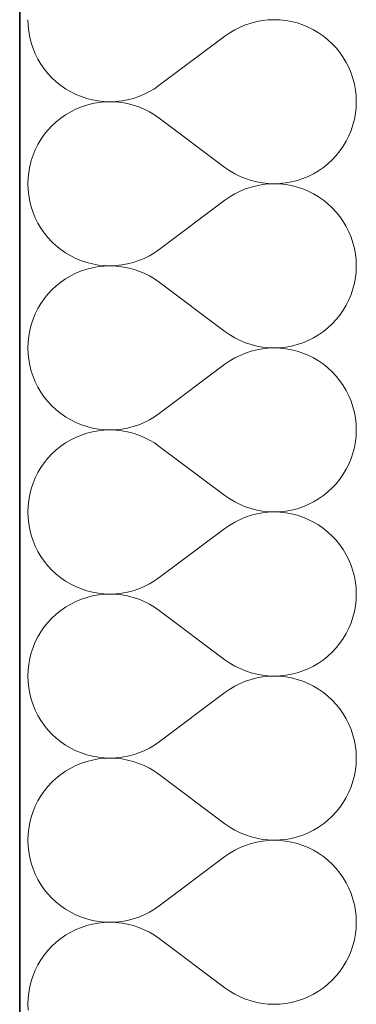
# Model space of a CAD drawing. Header units: millimetres. Extents: x -1465 to 393277, y -3788 to 454312.
# Tile 862 of 958: x 348723 to 348879, y 363469 to 363926. Entities that reach past the tile are written whole.
import ezdxf

# ---------------------------------------------------------------- set-up
doc = ezdxf.new("R2010")
doc.units = ezdxf.units.MM
doc.layers.add('- A - ocieplenie', color=8, linetype='Continuous')

# ---------------------------------------------------------------- blocks, each defined once
blk = doc.blocks.new('*X29')
at = {"layer": '- A - ocieplenie', "linetype": 'Continuous', "lineweight": 13, "ltscale": 100}
for p, q in [((19781.28, 390337.85), (19781.38, 390335.13)), ((19884.81, 390336.3), (19882.23, 390335.44)), ((19887.45, 390336.97), (19884.81, 390336.3)), ((19890.12, 390337.46), (19887.45, 390336.97)), ((19892.83, 390337.75), (19890.12, 390337.46)), ((19895.55, 390337.85), (19892.83, 390337.75)), ((19898.26, 390337.75), (19895.55, 390337.85)), ((19900.97, 390337.46), (19898.26, 390337.75)), ((19903.65, 390336.98), (19900.97, 390337.46)), ((19906.28, 390336.31), (19903.65, 390336.98)), ((19908.87, 390335.45), (19906.28, 390336.31)), ((19781.38, 390335.13), (19781.67, 390332.43)), ((19781.67, 390332.43), (19782.16, 390329.75)), ((19874.95, 390331.78), (19872.71, 390330.23)), ((19877.29, 390333.17), (19874.95, 390331.78)), ((19879.72, 390334.39), (19877.29, 390333.17)), ((19882.23, 390335.44), (19879.72, 390334.39)), ((19911.38, 390334.41), (19908.87, 390335.45)), ((19913.81, 390333.2), (19911.38, 390334.41)), ((19916.15, 390331.81), (19913.81, 390333.2)), ((19918.39, 390330.26), (19916.15, 390331.81)), ((19782.16, 390329.75), (19782.83, 390327.11)), ((19782.83, 390327.11), (19783.69, 390324.53)), ((19872.71, 390330.23), (19842.24, 390307.37)), ((19920.51, 390328.55), (19918.39, 390330.26)), ((19922.5, 390326.7), (19920.51, 390328.55)), ((19783.69, 390324.53), (19784.73, 390322.02)), ((19924.35, 390324.71), (19922.5, 390326.7)), ((19926.06, 390322.59), (19924.35, 390324.71)), ((19927.61, 390320.36), (19926.06, 390322.59)), ((19784.73, 390322.02), (19785.95, 390319.59)), ((19785.95, 390319.59), (19787.34, 390317.25)), ((19929, 390318.02), (19927.61, 390320.36)), ((19930.22, 390315.59), (19929, 390318.02)), ((19787.34, 390317.25), (19788.89, 390315.01)), ((19788.89, 390315.01), (19790.6, 390312.89)), ((19931.26, 390313.07), (19930.22, 390315.59)), ((19790.6, 390312.89), (19792.45, 390310.9)), ((19792.45, 390310.9), (19794.44, 390309.05)), ((19794.44, 390309.05), (19796.56, 390307.34)), ((19932.12, 390310.49), (19931.26, 390313.07)), ((19932.79, 390307.86), (19932.12, 390310.49)), ((19796.56, 390307.34), (19798.8, 390305.79)), ((19798.8, 390305.79), (19801.14, 390304.41)), ((19801.14, 390304.41), (19803.57, 390303.19)), ((19835.23, 390303.21), (19837.67, 390304.43)), ((19837.67, 390304.43), (19840, 390305.82)), ((19840, 390305.82), (19842.24, 390307.37)), ((19933.28, 390305.18), (19932.79, 390307.86)), ((19933.57, 390302.47), (19933.28, 390305.18)), ((19803.57, 390303.19), (19806.08, 390302.15)), ((19806.08, 390302.15), (19808.67, 390301.29)), ((19808.67, 390301.29), (19811.3, 390300.62)), ((19811.3, 390300.62), (19813.98, 390300.14)), ((19813.98, 390300.14), (19816.69, 390299.85)), ((19816.69, 390299.66), (19813.98, 390299.37)), ((19816.69, 390299.85), (19819.4, 390299.75)), ((19819.4, 390299.75), (19816.69, 390299.66)), ((19819.4, 390299.75), (19822.12, 390299.85)), ((19822.12, 390299.66), (19819.4, 390299.75)), ((19822.12, 390299.85), (19824.83, 390300.15)), ((19824.83, 390299.36), (19822.12, 390299.66)), ((19824.83, 390300.15), (19827.5, 390300.63)), ((19827.5, 390300.63), (19830.14, 390301.31)), ((19830.14, 390301.31), (19832.72, 390302.17)), ((19832.72, 390302.17), (19835.23, 390303.21)), ((19933.67, 390299.75), (19933.57, 390302.47)), ((19933.57, 390297.04), (19933.67, 390299.75)), ((19801.14, 390295.1), (19798.8, 390293.72)), ((19803.57, 390296.32), (19801.14, 390295.1)), ((19806.08, 390297.36), (19803.57, 390296.32)), ((19808.67, 390298.22), (19806.08, 390297.36)), ((19811.3, 390298.89), (19808.67, 390298.22)), ((19813.98, 390299.37), (19811.3, 390298.89)), ((19827.5, 390298.88), (19824.83, 390299.36)), ((19830.14, 390298.2), (19827.5, 390298.88)), ((19832.72, 390297.34), (19830.14, 390298.2)), ((19835.23, 390296.3), (19832.72, 390297.34)), ((19837.67, 390295.08), (19835.23, 390296.3)), ((19840, 390293.69), (19837.67, 390295.08)), ((19933.28, 390294.33), (19933.57, 390297.04)), ((19794.44, 390290.46), (19792.45, 390288.6)), ((19796.56, 390292.16), (19794.44, 390290.46)), ((19798.8, 390293.72), (19796.56, 390292.16)), ((19842.24, 390292.14), (19840, 390293.69)), ((19872.71, 390269.28), (19842.24, 390292.14)), ((19932.12, 390289.02), (19932.79, 390291.65)), ((19932.79, 390291.65), (19933.28, 390294.33)), ((19790.6, 390286.61), (19788.89, 390284.5)), ((19792.45, 390288.6), (19790.6, 390286.61)), ((19930.22, 390283.92), (19931.26, 390286.44)), ((19931.26, 390286.44), (19932.12, 390289.02)), ((19787.34, 390282.26), (19785.95, 390279.92)), ((19788.89, 390284.5), (19787.34, 390282.26)), ((19927.61, 390279.15), (19929, 390281.49)), ((19929, 390281.49), (19930.22, 390283.92)), ((19784.73, 390277.49), (19783.69, 390274.98)), ((19785.95, 390279.92), (19784.73, 390277.49)), ((19924.35, 390274.8), (19926.06, 390276.92)), ((19926.06, 390276.92), (19927.61, 390279.15)), ((19782.83, 390272.4), (19782.16, 390269.76)), ((19783.69, 390274.98), (19782.83, 390272.4)), ((19920.51, 390270.95), (19922.5, 390272.81)), ((19922.5, 390272.81), (19924.35, 390274.8)), ((19782.16, 390269.76), (19781.67, 390267.08)), ((19872.71, 390269.28), (19874.95, 390267.72)), ((19874.95, 390267.72), (19877.29, 390266.33)), ((19913.81, 390266.31), (19916.15, 390267.7)), ((19916.15, 390267.7), (19918.39, 390269.25)), ((19918.39, 390269.25), (19920.51, 390270.95)), ((19781.38, 390264.38), (19781.28, 390261.66)), ((19781.67, 390267.08), (19781.38, 390264.38)), ((19877.29, 390266.33), (19879.72, 390265.11)), ((19879.72, 390265.11), (19882.23, 390264.07)), ((19882.23, 390264.07), (19884.81, 390263.21)), ((19884.81, 390263.21), (19887.45, 390262.54)), ((19903.65, 390262.52), (19906.28, 390263.2)), ((19906.28, 390263.2), (19908.87, 390264.05)), ((19908.87, 390264.05), (19911.38, 390265.09)), ((19911.38, 390265.09), (19913.81, 390266.31)), ((19781.28, 390261.66), (19781.38, 390258.94)), ((19781.38, 390258.94), (19781.67, 390256.24)), ((19882.23, 390259.25), (19879.72, 390258.2)), ((19884.81, 390260.11), (19882.23, 390259.25)), ((19887.45, 390260.78), (19884.81, 390260.11)), ((19887.45, 390262.54), (19890.12, 390262.05)), ((19890.12, 390261.27), (19887.45, 390260.78)), ((19890.12, 390262.05), (19892.83, 390261.76)), ((19892.83, 390261.56), (19890.12, 390261.27)), ((19892.83, 390261.76), (19895.55, 390261.66)), ((19895.55, 390261.66), (19892.83, 390261.56)), ((19895.55, 390261.66), (19898.26, 390261.75)), ((19898.26, 390261.56), (19895.55, 390261.66)), ((19898.26, 390261.75), (19900.97, 390262.04)), ((19900.97, 390261.27), (19898.26, 390261.56)), ((19900.97, 390262.04), (19903.65, 390262.52)), ((19903.65, 390260.79), (19900.97, 390261.27)), ((19906.28, 390260.12), (19903.65, 390260.79)), ((19908.87, 390259.26), (19906.28, 390260.12)), ((19911.38, 390258.22), (19908.87, 390259.26)), ((19781.67, 390256.24), (19782.16, 390253.56)), ((19872.71, 390254.04), (19842.24, 390231.18)), ((19874.95, 390255.59), (19872.71, 390254.04)), ((19877.29, 390256.98), (19874.95, 390255.59)), ((19879.72, 390258.2), (19877.29, 390256.98)), ((19913.81, 390257.01), (19911.38, 390258.22)), ((19916.15, 390255.62), (19913.81, 390257.01)), ((19918.39, 390254.07), (19916.15, 390255.62)), ((19920.51, 390252.36), (19918.39, 390254.07)), ((19782.16, 390253.56), (19782.83, 390250.92)), ((19782.83, 390250.92), (19783.69, 390248.34)), ((19922.5, 390250.51), (19920.51, 390252.36)), ((19924.35, 390248.52), (19922.5, 390250.51)), ((19783.69, 390248.34), (19784.73, 390245.83)), ((19784.73, 390245.83), (19785.95, 390243.39)), ((19926.06, 390246.4), (19924.35, 390248.52)), ((19927.61, 390244.17), (19926.06, 390246.4)), ((19785.95, 390243.39), (19787.34, 390241.06)), ((19787.34, 390241.06), (19788.89, 390238.82)), ((19929, 390241.83), (19927.61, 390244.17)), ((19930.22, 390239.39), (19929, 390241.83)), ((19788.89, 390238.82), (19790.6, 390236.7)), ((19790.6, 390236.7), (19792.45, 390234.71)), ((19931.26, 390236.88), (19930.22, 390239.39)), ((19932.12, 390234.3), (19931.26, 390236.88)), ((19792.45, 390234.71), (19794.44, 390232.86)), ((19794.44, 390232.86), (19796.56, 390231.15)), ((19796.56, 390231.15), (19798.8, 390229.6)), ((19840, 390229.63), (19842.24, 390231.18)), ((19932.79, 390231.66), (19932.12, 390234.3)), ((19933.28, 390228.99), (19932.79, 390231.66)), ((19798.8, 390229.6), (19801.14, 390228.22)), ((19801.14, 390228.22), (19803.57, 390227)), ((19803.57, 390227), (19806.08, 390225.96)), ((19832.72, 390225.98), (19835.23, 390227.02)), ((19835.23, 390227.02), (19837.67, 390228.24)), ((19837.67, 390228.24), (19840, 390229.63)), ((19933.57, 390226.28), (19933.28, 390228.99)), ((19806.08, 390225.96), (19808.67, 390225.1)), ((19808.67, 390222.03), (19806.08, 390221.17)), ((19808.67, 390225.1), (19811.3, 390224.43)), ((19811.3, 390222.7), (19808.67, 390222.03)), ((19811.3, 390224.43), (19813.98, 390223.95)), ((19813.98, 390223.18), (19811.3, 390222.7)), ((19813.98, 390223.95), (19816.69, 390223.66)), ((19816.69, 390223.47), (19813.98, 390223.18)), ((19816.69, 390223.66), (19819.4, 390223.56)), ((19819.4, 390223.56), (19816.69, 390223.47)), ((19819.4, 390223.56), (19822.12, 390223.66)), ((19822.12, 390223.46), (19819.4, 390223.56)), ((19822.12, 390223.66), (19824.83, 390223.96)), ((19824.83, 390223.17), (19822.12, 390223.46)), ((19824.83, 390223.96), (19827.5, 390224.44)), ((19827.5, 390222.69), (19824.83, 390223.17)), ((19827.5, 390224.44), (19830.14, 390225.11)), ((19830.14, 390222.01), (19827.5, 390222.69)), ((19830.14, 390225.11), (19832.72, 390225.98)), ((19832.72, 390221.15), (19830.14, 390222.01)), ((19933.67, 390223.56), (19933.57, 390226.28)), ((19933.57, 390220.84), (19933.67, 390223.56)), ((19798.8, 390217.52), (19796.56, 390215.97)), ((19801.14, 390218.91), (19798.8, 390217.52)), ((19803.57, 390220.13), (19801.14, 390218.91)), ((19806.08, 390221.17), (19803.57, 390220.13)), ((19835.23, 390220.11), (19832.72, 390221.15)), ((19837.67, 390218.89), (19835.23, 390220.11)), ((19840, 390217.5), (19837.67, 390218.89)), ((19842.24, 390215.94), (19840, 390217.5)), ((19932.79, 390215.46), (19933.28, 390218.14)), ((19933.28, 390218.14), (19933.57, 390220.84)), ((19794.44, 390214.27), (19792.45, 390212.41)), ((19796.56, 390215.97), (19794.44, 390214.27)), ((19872.71, 390193.09), (19842.24, 390215.94)), ((19931.26, 390210.25), (19932.12, 390212.83)), ((19932.12, 390212.83), (19932.79, 390215.46)), ((19788.89, 390208.31), (19787.34, 390206.07)), ((19790.6, 390210.42), (19788.89, 390208.31)), ((19792.45, 390212.41), (19790.6, 390210.42)), ((19930.22, 390207.73), (19931.26, 390210.25)), ((19785.95, 390203.73), (19784.73, 390201.3)), ((19787.34, 390206.07), (19785.95, 390203.73)), ((19927.61, 390202.96), (19929, 390205.3)), ((19929, 390205.3), (19930.22, 390207.73)), ((19784.73, 390201.3), (19783.69, 390198.79)), ((19924.35, 390198.61), (19926.06, 390200.73)), ((19926.06, 390200.73), (19927.61, 390202.96)), ((19782.83, 390196.21), (19782.16, 390193.57)), ((19783.69, 390198.79), (19782.83, 390196.21)), ((19918.39, 390193.06), (19920.51, 390194.76)), ((19920.51, 390194.76), (19922.5, 390196.62)), ((19922.5, 390196.62), (19924.35, 390198.61)), ((19781.67, 390190.89), (19781.38, 390188.19)), ((19782.16, 390193.57), (19781.67, 390190.89)), ((19872.71, 390193.09), (19874.95, 390191.53)), ((19874.95, 390191.53), (19877.29, 390190.14)), ((19877.29, 390190.14), (19879.72, 390188.92)), ((19911.38, 390188.9), (19913.81, 390190.12)), ((19913.81, 390190.12), (19916.15, 390191.51)), ((19916.15, 390191.51), (19918.39, 390193.06)), ((19781.38, 390188.19), (19781.28, 390185.47)), ((19781.28, 390185.47), (19781.38, 390182.75)), ((19879.72, 390188.92), (19882.23, 390187.88)), ((19882.23, 390187.88), (19884.81, 390187.02)), ((19884.81, 390187.02), (19887.45, 390186.34)), ((19887.45, 390186.34), (19890.12, 390185.86)), ((19890.12, 390185.86), (19892.83, 390185.57)), ((19892.83, 390185.37), (19890.12, 390185.08)), ((19892.83, 390185.57), (19895.55, 390185.47)), ((19895.55, 390185.47), (19892.83, 390185.37)), ((19895.55, 390185.47), (19898.26, 390185.56)), ((19898.26, 390185.37), (19895.55, 390185.47)), ((19898.26, 390185.56), (19900.97, 390185.85)), ((19900.97, 390185.08), (19898.26, 390185.37)), ((19900.97, 390185.85), (19903.65, 390186.33)), ((19903.65, 390186.33), (19906.28, 390187.01)), ((19906.28, 390187.01), (19908.87, 390187.86)), ((19908.87, 390187.86), (19911.38, 390188.9)), ((19781.38, 390182.75), (19781.67, 390180.04)), ((19877.29, 390180.79), (19874.95, 390179.4)), ((19879.72, 390182.01), (19877.29, 390180.79)), ((19882.23, 390183.06), (19879.72, 390182.01)), ((19884.81, 390183.92), (19882.23, 390183.06)), ((19887.45, 390184.59), (19884.81, 390183.92)), ((19890.12, 390185.08), (19887.45, 390184.59)), ((19903.65, 390184.6), (19900.97, 390185.08)), ((19906.28, 390183.93), (19903.65, 390184.6)), ((19908.87, 390183.07), (19906.28, 390183.93)), ((19911.38, 390182.03), (19908.87, 390183.07)), ((19913.81, 390180.82), (19911.38, 390182.03)), ((19916.15, 390179.43), (19913.81, 390180.82)), ((19781.67, 390180.04), (19782.16, 390177.37)), ((19782.16, 390177.37), (19782.83, 390174.73)), ((19872.71, 390177.85), (19842.24, 390154.99)), ((19874.95, 390179.4), (19872.71, 390177.85)), ((19918.39, 390177.88), (19916.15, 390179.43)), ((19920.51, 390176.17), (19918.39, 390177.88)), ((19922.5, 390174.32), (19920.51, 390176.17)), ((19782.83, 390174.73), (19783.69, 390172.15)), ((19783.69, 390172.15), (19784.73, 390169.64)), ((19924.35, 390172.33), (19922.5, 390174.32)), ((19926.06, 390170.21), (19924.35, 390172.33)), ((19784.73, 390169.64), (19785.95, 390167.2)), ((19785.95, 390167.2), (19787.34, 390164.87)), ((19927.61, 390167.98), (19926.06, 390170.21)), ((19929, 390165.64), (19927.61, 390167.98)), ((19787.34, 390164.87), (19788.89, 390162.63)), ((19788.89, 390162.63), (19790.6, 390160.51)), ((19930.22, 390163.2), (19929, 390165.64)), ((19931.26, 390160.69), (19930.22, 390163.2)), ((19790.6, 390160.51), (19792.45, 390158.52)), ((19792.45, 390158.52), (19794.44, 390156.67)), ((19932.12, 390158.11), (19931.26, 390160.69)), ((19932.79, 390155.47), (19932.12, 390158.11)), ((19794.44, 390156.67), (19796.56, 390154.96)), ((19796.56, 390154.96), (19798.8, 390153.41)), ((19798.8, 390153.41), (19801.14, 390152.03)), ((19837.67, 390152.05), (19840, 390153.44)), ((19840, 390153.44), (19842.24, 390154.99)), ((19933.28, 390152.8), (19932.79, 390155.47)), ((19801.14, 390152.03), (19803.57, 390150.81)), ((19803.57, 390150.81), (19806.08, 390149.77)), ((19806.08, 390149.77), (19808.67, 390148.91)), ((19808.67, 390148.91), (19811.3, 390148.24)), ((19827.5, 390148.25), (19830.14, 390148.92)), ((19830.14, 390148.92), (19832.72, 390149.79)), ((19832.72, 390149.79), (19835.23, 390150.83)), ((19835.23, 390150.83), (19837.67, 390152.05)), ((19933.57, 390150.09), (19933.28, 390152.8)), ((19933.67, 390147.37), (19933.57, 390150.09)), ((19806.08, 390144.98), (19803.57, 390143.94)), ((19808.67, 390145.84), (19806.08, 390144.98)), ((19811.3, 390146.51), (19808.67, 390145.84)), ((19811.3, 390148.24), (19813.98, 390147.76)), ((19813.98, 390146.99), (19811.3, 390146.51)), ((19813.98, 390147.76), (19816.69, 390147.47)), ((19816.69, 390147.28), (19813.98, 390146.99)), ((19816.69, 390147.47), (19819.4, 390147.37)), ((19819.4, 390147.37), (19816.69, 390147.28)), ((19819.4, 390147.37), (19822.12, 390147.47)), ((19822.12, 390147.27), (19819.4, 390147.37)), ((19822.12, 390147.47), (19824.83, 390147.76)), ((19824.83, 390146.98), (19822.12, 390147.27)), ((19824.83, 390147.76), (19827.5, 390148.25)), ((19827.5, 390146.5), (19824.83, 390146.98)), ((19830.14, 390145.82), (19827.5, 390146.5)), ((19832.72, 390144.96), (19830.14, 390145.82)), ((19835.23, 390143.92), (19832.72, 390144.96)), ((19933.28, 390141.95), (19933.57, 390144.65)), ((19933.57, 390144.65), (19933.67, 390147.37)), ((19796.56, 390139.78), (19794.44, 390138.08)), ((19798.8, 390141.33), (19796.56, 390139.78)), ((19801.14, 390142.72), (19798.8, 390141.33)), ((19803.57, 390143.94), (19801.14, 390142.72)), ((19837.67, 390142.7), (19835.23, 390143.92)), ((19840, 390141.31), (19837.67, 390142.7)), ((19842.24, 390139.75), (19840, 390141.31)), ((19872.71, 390116.9), (19842.24, 390139.75)), ((19932.79, 390139.27), (19933.28, 390141.95)), ((19792.45, 390136.22), (19790.6, 390134.23)), ((19794.44, 390138.08), (19792.45, 390136.22)), ((19931.26, 390134.05), (19932.12, 390136.64)), ((19932.12, 390136.64), (19932.79, 390139.27)), ((19788.89, 390132.12), (19787.34, 390129.88)), ((19790.6, 390134.23), (19788.89, 390132.12)), ((19929, 390129.11), (19930.22, 390131.54)), ((19930.22, 390131.54), (19931.26, 390134.05)), ((19785.95, 390127.54), (19784.73, 390125.11)), ((19787.34, 390129.88), (19785.95, 390127.54)), ((19926.06, 390124.54), (19927.61, 390126.77)), ((19927.61, 390126.77), (19929, 390129.11)), ((19783.69, 390122.6), (19782.83, 390120.01)), ((19784.73, 390125.11), (19783.69, 390122.6)), ((19922.5, 390120.43), (19924.35, 390122.42)), ((19924.35, 390122.42), (19926.06, 390124.54)), ((19782.16, 390117.38), (19781.67, 390114.7)), ((19782.83, 390120.01), (19782.16, 390117.38)), ((19872.71, 390116.9), (19874.95, 390115.34)), ((19916.15, 390115.32), (19918.39, 390116.87)), ((19918.39, 390116.87), (19920.51, 390118.57)), ((19920.51, 390118.57), (19922.5, 390120.43)), ((19781.67, 390114.7), (19781.38, 390112)), ((19874.95, 390115.34), (19877.29, 390113.95)), ((19877.29, 390113.95), (19879.72, 390112.73)), ((19879.72, 390112.73), (19882.23, 390111.69)), ((19908.87, 390111.67), (19911.38, 390112.71)), ((19911.38, 390112.71), (19913.81, 390113.93)), ((19913.81, 390113.93), (19916.15, 390115.32)), ((19781.38, 390112), (19781.28, 390109.28)), ((19781.28, 390109.28), (19781.38, 390106.56)), ((19882.23, 390111.69), (19884.81, 390110.83)), ((19884.81, 390107.73), (19882.23, 390106.87)), ((19884.81, 390110.83), (19887.45, 390110.15)), ((19887.45, 390108.4), (19884.81, 390107.73)), ((19887.45, 390110.15), (19890.12, 390109.67)), ((19890.12, 390108.89), (19887.45, 390108.4)), ((19890.12, 390109.67), (19892.83, 390109.38)), ((19892.83, 390109.18), (19890.12, 390108.89)), ((19892.83, 390109.38), (19895.55, 390109.28)), ((19895.55, 390109.28), (19892.83, 390109.18)), ((19895.55, 390109.28), (19898.26, 390109.37)), ((19898.26, 390109.18), (19895.55, 390109.28)), ((19898.26, 390109.37), (19900.97, 390109.66)), ((19900.97, 390108.89), (19898.26, 390109.18)), ((19900.97, 390109.66), (19903.65, 390110.14)), ((19903.65, 390108.41), (19900.97, 390108.89)), ((19903.65, 390110.14), (19906.28, 390110.82)), ((19906.28, 390107.74), (19903.65, 390108.41)), ((19906.28, 390110.82), (19908.87, 390111.67)), ((19908.87, 390106.88), (19906.28, 390107.74)), ((19781.38, 390106.56), (19781.67, 390103.85)), ((19781.67, 390103.85), (19782.16, 390101.18)), ((19874.95, 390103.21), (19872.71, 390101.66)), ((19877.29, 390104.6), (19874.95, 390103.21)), ((19879.72, 390105.82), (19877.29, 390104.6)), ((19882.23, 390106.87), (19879.72, 390105.82)), ((19911.38, 390105.84), (19908.87, 390106.88)), ((19913.81, 390104.63), (19911.38, 390105.84)), ((19916.15, 390103.24), (19913.81, 390104.63)), ((19918.39, 390101.69), (19916.15, 390103.24)), ((19782.16, 390101.18), (19782.83, 390098.54)), ((19782.83, 390098.54), (19783.69, 390095.96)), ((19872.71, 390101.66), (19842.24, 390078.8)), ((19920.51, 390099.98), (19918.39, 390101.69)), ((19922.5, 390098.13), (19920.51, 390099.98)), ((19783.69, 390095.96), (19784.73, 390093.45)), ((19924.35, 390096.14), (19922.5, 390098.13)), ((19926.06, 390094.02), (19924.35, 390096.14)), ((19927.61, 390091.79), (19926.06, 390094.02)), ((19784.73, 390093.45), (19785.95, 390091.01)), ((19785.95, 390091.01), (19787.34, 390088.67)), ((19929, 390089.45), (19927.61, 390091.79)), ((19930.22, 390087.01), (19929, 390089.45)), ((19787.34, 390088.67), (19788.89, 390086.44)), ((19788.89, 390086.44), (19790.6, 390084.32)), ((19931.26, 390084.5), (19930.22, 390087.01)), ((19790.6, 390084.32), (19792.45, 390082.33)), ((19792.45, 390082.33), (19794.44, 390080.48)), ((19794.44, 390080.48), (19796.56, 390078.77)), ((19932.12, 390081.92), (19931.26, 390084.5)), ((19932.79, 390079.28), (19932.12, 390081.92)), ((19796.56, 390078.77), (19798.8, 390077.22)), ((19798.8, 390077.22), (19801.14, 390075.83)), ((19801.14, 390075.83), (19803.57, 390074.62)), ((19835.23, 390074.64), (19837.67, 390075.86)), ((19837.67, 390075.86), (19840, 390077.25)), ((19840, 390077.25), (19842.24, 390078.8)), ((19933.28, 390076.61), (19932.79, 390079.28)), ((19933.57, 390073.9), (19933.28, 390076.61)), ((19803.57, 390074.62), (19806.08, 390073.58)), ((19806.08, 390073.58), (19808.67, 390072.72)), ((19808.67, 390072.72), (19811.3, 390072.05)), ((19811.3, 390072.05), (19813.98, 390071.57)), ((19813.98, 390071.57), (19816.69, 390071.28)), ((19816.69, 390071.09), (19813.98, 390070.8)), ((19816.69, 390071.28), (19819.4, 390071.18)), ((19819.4, 390071.18), (19816.69, 390071.09)), ((19819.4, 390071.18), (19822.12, 390071.28)), ((19822.12, 390071.08), (19819.4, 390071.18)), ((19822.12, 390071.28), (19824.83, 390071.57)), ((19824.83, 390070.79), (19822.12, 390071.08)), ((19824.83, 390071.57), (19827.5, 390072.06)), ((19827.5, 390072.06), (19830.14, 390072.73)), ((19830.14, 390072.73), (19832.72, 390073.6)), ((19832.72, 390073.6), (19835.23, 390074.64)), ((19933.67, 390071.18), (19933.57, 390073.9)), ((19933.57, 390068.46), (19933.67, 390071.18)), ((19801.14, 390066.53), (19798.8, 390065.14)), ((19803.57, 390067.75), (19801.14, 390066.53)), ((19806.08, 390068.79), (19803.57, 390067.75)), ((19808.67, 390069.65), (19806.08, 390068.79)), ((19811.3, 390070.32), (19808.67, 390069.65)), ((19813.98, 390070.8), (19811.3, 390070.32)), ((19827.5, 390070.31), (19824.83, 390070.79)), ((19830.14, 390069.63), (19827.5, 390070.31)), ((19832.72, 390068.77), (19830.14, 390069.63)), ((19835.23, 390067.73), (19832.72, 390068.77)), ((19837.67, 390066.51), (19835.23, 390067.73)), ((19840, 390065.12), (19837.67, 390066.51)), ((19933.28, 390065.76), (19933.57, 390068.46)), ((19794.44, 390061.89), (19792.45, 390060.03)), ((19796.56, 390063.59), (19794.44, 390061.89)), ((19798.8, 390065.14), (19796.56, 390063.59)), ((19842.24, 390063.56), (19840, 390065.12)), ((19872.71, 390040.71), (19842.24, 390063.56)), ((19932.12, 390060.45), (19932.79, 390063.08)), ((19932.79, 390063.08), (19933.28, 390065.76)), ((19790.6, 390058.04), (19788.89, 390055.93)), ((19792.45, 390060.03), (19790.6, 390058.04)), ((19930.22, 390055.35), (19931.26, 390057.86)), ((19931.26, 390057.86), (19932.12, 390060.45)), ((19787.34, 390053.69), (19785.95, 390051.35)), ((19788.89, 390055.93), (19787.34, 390053.69)), ((19927.61, 390050.58), (19929, 390052.92)), ((19929, 390052.92), (19930.22, 390055.35)), ((19784.73, 390048.92), (19783.69, 390046.41)), ((19785.95, 390051.35), (19784.73, 390048.92)), ((19924.35, 390046.23), (19926.06, 390048.34)), ((19926.06, 390048.34), (19927.61, 390050.58)), ((19782.83, 390043.82), (19782.16, 390041.19)), ((19783.69, 390046.41), (19782.83, 390043.82)), ((19920.51, 390042.38), (19922.5, 390044.24)), ((19922.5, 390044.24), (19924.35, 390046.23)), ((19782.16, 390041.19), (19781.67, 390038.51)), ((19872.71, 390040.71), (19874.95, 390039.15)), ((19874.95, 390039.15), (19877.29, 390037.76)), ((19913.81, 390037.74), (19916.15, 390039.13)), ((19916.15, 390039.13), (19918.39, 390040.68)), ((19918.39, 390040.68), (19920.51, 390042.38)), ((19781.38, 390035.81), (19781.28, 390033.09)), ((19781.67, 390038.51), (19781.38, 390035.81)), ((19877.29, 390037.76), (19879.72, 390036.54)), ((19879.72, 390036.54), (19882.23, 390035.5)), ((19882.23, 390035.5), (19884.81, 390034.64)), ((19884.81, 390034.64), (19887.45, 390033.96)), ((19903.65, 390033.95), (19906.28, 390034.62)), ((19906.28, 390034.62), (19908.87, 390035.48)), ((19908.87, 390035.48), (19911.38, 390036.52)), ((19911.38, 390036.52), (19913.81, 390037.74)), ((19781.28, 390033.09), (19781.38, 390030.37)), ((19781.38, 390030.37), (19781.67, 390027.66)), ((19882.23, 390030.67), (19879.72, 390029.63)), ((19884.81, 390031.54), (19882.23, 390030.67)), ((19887.45, 390032.21), (19884.81, 390031.54)), ((19887.45, 390033.96), (19890.12, 390033.48)), ((19890.12, 390032.7), (19887.45, 390032.21)), ((19890.12, 390033.48), (19892.83, 390033.19)), ((19892.83, 390032.99), (19890.12, 390032.7)), ((19892.83, 390033.19), (19895.55, 390033.09)), ((19895.55, 390033.09), (19892.83, 390032.99)), ((19895.55, 390033.09), (19898.26, 390033.18)), ((19898.26, 390032.99), (19895.55, 390033.09)), ((19898.26, 390033.18), (19900.97, 390033.47)), ((19900.97, 390032.7), (19898.26, 390032.99)), ((19900.97, 390033.47), (19903.65, 390033.95)), ((19903.65, 390032.22), (19900.97, 390032.7)), ((19906.28, 390031.55), (19903.65, 390032.22)), ((19908.87, 390030.69), (19906.28, 390031.55)), ((19911.38, 390029.65), (19908.87, 390030.69)), ((19781.67, 390027.66), (19782.16, 390024.99)), ((19872.71, 390025.47), (19842.24, 390002.61)), ((19874.95, 390027.02), (19872.71, 390025.47)), ((19877.29, 390028.41), (19874.95, 390027.02)), ((19879.72, 390029.63), (19877.29, 390028.41)), ((19913.81, 390028.44), (19911.38, 390029.65)), ((19916.15, 390027.05), (19913.81, 390028.44)), ((19918.39, 390025.5), (19916.15, 390027.05)), ((19920.51, 390023.79), (19918.39, 390025.5)), ((19782.16, 390024.99), (19782.83, 390022.35)), ((19782.83, 390022.35), (19783.69, 390019.77)), ((19922.5, 390021.94), (19920.51, 390023.79)), ((19924.35, 390019.95), (19922.5, 390021.94)), ((19783.69, 390019.77), (19784.73, 390017.26)), ((19784.73, 390017.26), (19785.95, 390014.82)), ((19926.06, 390017.83), (19924.35, 390019.95)), ((19927.61, 390015.6), (19926.06, 390017.83)), ((19785.95, 390014.82), (19787.34, 390012.48)), ((19787.34, 390012.48), (19788.89, 390010.25)), ((19929, 390013.26), (19927.61, 390015.6)), ((19930.22, 390010.82), (19929, 390013.26)), ((19788.89, 390010.25), (19790.6, 390008.13)), ((19790.6, 390008.13), (19792.45, 390006.14)), ((19931.26, 390008.31), (19930.22, 390010.82)), ((19932.12, 390005.73), (19931.26, 390008.31)), ((19792.45, 390006.14), (19794.44, 390004.29)), ((19794.44, 390004.29), (19796.56, 390002.58)), ((19796.56, 390002.58), (19798.8, 390001.03)), ((19840, 390001.06), (19842.24, 390002.61)), ((19932.79, 390003.09), (19932.12, 390005.73)), ((19933.28, 390000.42), (19932.79, 390003.09)), ((19798.8, 390001.03), (19801.14, 389999.64)), ((19801.14, 389999.64), (19803.57, 389998.43)), ((19803.57, 389998.43), (19806.08, 389997.39)), ((19832.72, 389997.4), (19835.23, 389998.45)), ((19835.23, 389998.45), (19837.67, 389999.67)), ((19837.67, 389999.67), (19840, 390001.06)), ((19933.57, 389997.71), (19933.28, 390000.42)), ((19806.08, 389997.39), (19808.67, 389996.53)), ((19808.67, 389993.45), (19806.08, 389992.6)), ((19808.67, 389996.53), (19811.3, 389995.86)), ((19811.3, 389994.13), (19808.67, 389993.45)), ((19811.3, 389995.86), (19813.98, 389995.38)), ((19813.98, 389994.61), (19811.3, 389994.13)), ((19813.98, 389995.38), (19816.69, 389995.09)), ((19816.69, 389994.9), (19813.98, 389994.61)), ((19816.69, 389995.09), (19819.4, 389994.99)), ((19819.4, 389994.99), (19816.69, 389994.9)), ((19819.4, 389994.99), (19822.12, 389995.09)), ((19822.12, 389994.89), (19819.4, 389994.99)), ((19822.12, 389995.09), (19824.83, 389995.38)), ((19824.83, 389994.6), (19822.12, 389994.89)), ((19824.83, 389995.38), (19827.5, 389995.87)), ((19827.5, 389994.12), (19824.83, 389994.6)), ((19827.5, 389995.87), (19830.14, 389996.54)), ((19830.14, 389993.44), (19827.5, 389994.12)), ((19830.14, 389996.54), (19832.72, 389997.4)), ((19832.72, 389992.58), (19830.14, 389993.44)), ((19933.67, 389994.99), (19933.57, 389997.71)), ((19933.57, 389992.27), (19933.67, 389994.99)), ((19798.8, 389988.95), (19796.56, 389987.4)), ((19801.14, 389990.34), (19798.8, 389988.95)), ((19803.57, 389991.56), (19801.14, 389990.34)), ((19806.08, 389992.6), (19803.57, 389991.56)), ((19835.23, 389991.54), (19832.72, 389992.58)), ((19837.67, 389990.32), (19835.23, 389991.54)), ((19840, 389988.93), (19837.67, 389990.32)), ((19842.24, 389987.37), (19840, 389988.93)), ((19932.79, 389986.89), (19933.28, 389989.57)), ((19933.28, 389989.57), (19933.57, 389992.27)), ((19794.44, 389985.7), (19792.45, 389983.84)), ((19796.56, 389987.4), (19794.44, 389985.7)), ((19872.71, 389964.52), (19842.24, 389987.37)), ((19931.26, 389981.67), (19932.12, 389984.26)), ((19932.12, 389984.26), (19932.79, 389986.89)), ((19788.89, 389979.73), (19787.34, 389977.5)), ((19790.6, 389981.85), (19788.89, 389979.73)), ((19792.45, 389983.84), (19790.6, 389981.85)), ((19930.22, 389979.16), (19931.26, 389981.67)), ((19785.95, 389975.16), (19784.73, 389972.73)), ((19787.34, 389977.5), (19785.95, 389975.16)), ((19927.61, 389974.39), (19929, 389976.73)), ((19929, 389976.73), (19930.22, 389979.16)), ((19784.73, 389972.73), (19783.69, 389970.22)), ((19924.35, 389970.04), (19926.06, 389972.15)), ((19926.06, 389972.15), (19927.61, 389974.39)), ((19782.83, 389967.63), (19782.16, 389965)), ((19783.69, 389970.22), (19782.83, 389967.63)), ((19918.39, 389964.49), (19920.51, 389966.19)), ((19920.51, 389966.19), (19922.5, 389968.05)), ((19922.5, 389968.05), (19924.35, 389970.04)), ((19781.67, 389962.32), (19781.38, 389959.62)), ((19782.16, 389965), (19781.67, 389962.32)), ((19872.71, 389964.52), (19874.95, 389962.96)), ((19874.95, 389962.96), (19877.29, 389961.57)), ((19877.29, 389961.57), (19879.72, 389960.35)), ((19911.38, 389960.33), (19913.81, 389961.55)), ((19913.81, 389961.55), (19916.15, 389962.94)), ((19916.15, 389962.94), (19918.39, 389964.49)), ((19781.38, 389959.62), (19781.28, 389956.9)), ((19781.28, 389956.9), (19781.38, 389954.18)), ((19879.72, 389960.35), (19882.23, 389959.31)), ((19882.23, 389959.31), (19884.81, 389958.45)), ((19884.81, 389958.45), (19887.45, 389957.77)), ((19887.45, 389957.77), (19890.12, 389957.29)), ((19890.12, 389957.29), (19892.83, 389957)), ((19892.83, 389956.8), (19890.12, 389956.51)), ((19892.83, 389957), (19895.55, 389956.9)), ((19895.55, 389956.9), (19892.83, 389956.8)), ((19895.55, 389956.9), (19898.26, 389956.99)), ((19898.26, 389956.8), (19895.55, 389956.9)), ((19898.26, 389956.99), (19900.97, 389957.28)), ((19900.97, 389956.51), (19898.26, 389956.8)), ((19900.97, 389957.28), (19903.65, 389957.76)), ((19903.65, 389957.76), (19906.28, 389958.43)), ((19906.28, 389958.43), (19908.87, 389959.29)), ((19908.87, 389959.29), (19911.38, 389960.33)), ((19781.38, 389954.18), (19781.67, 389951.47)), ((19877.29, 389952.22), (19874.95, 389950.83)), ((19879.72, 389953.44), (19877.29, 389952.22)), ((19882.23, 389954.48), (19879.72, 389953.44)), ((19884.81, 389955.35), (19882.23, 389954.48)), ((19887.45, 389956.02), (19884.81, 389955.35)), ((19890.12, 389956.51), (19887.45, 389956.02)), ((19903.65, 389956.03), (19900.97, 389956.51)), ((19906.28, 389955.36), (19903.65, 389956.03)), ((19908.87, 389954.5), (19906.28, 389955.36)), ((19911.38, 389953.46), (19908.87, 389954.5)), ((19913.81, 389952.25), (19911.38, 389953.46)), ((19916.15, 389950.86), (19913.81, 389952.25)), ((19781.67, 389951.47), (19782.16, 389948.8)), ((19782.16, 389948.8), (19782.83, 389946.16)), ((19872.71, 389949.28), (19842.24, 389926.42)), ((19874.95, 389950.83), (19872.71, 389949.28)), ((19918.39, 389949.31), (19916.15, 389950.86)), ((19920.51, 389947.6), (19918.39, 389949.31)), ((19922.5, 389945.75), (19920.51, 389947.6)), ((19782.83, 389946.16), (19783.69, 389943.58)), ((19783.69, 389943.58), (19784.73, 389941.07)), ((19924.35, 389943.76), (19922.5, 389945.75)), ((19926.06, 389941.64), (19924.35, 389943.76)), ((19784.73, 389941.07), (19785.95, 389938.63)), ((19785.95, 389938.63), (19787.34, 389936.29)), ((19927.61, 389939.4), (19926.06, 389941.64)), ((19929, 389937.07), (19927.61, 389939.4)), ((19787.34, 389936.29), (19788.89, 389934.06)), ((19788.89, 389934.06), (19790.6, 389931.94)), ((19930.22, 389934.63), (19929, 389937.07)), ((19931.26, 389932.12), (19930.22, 389934.63)), ((19790.6, 389931.94), (19792.45, 389929.95)), ((19792.45, 389929.95), (19794.44, 389928.1)), ((19932.12, 389929.54), (19931.26, 389932.12)), ((19932.79, 389926.9), (19932.12, 389929.54)), ((19794.44, 389928.1), (19796.56, 389926.39)), ((19796.56, 389926.39), (19798.8, 389924.84)), ((19798.8, 389924.84), (19801.14, 389923.45)), ((19837.67, 389923.48), (19840, 389924.87)), ((19840, 389924.87), (19842.24, 389926.42)), ((19933.28, 389924.23), (19932.79, 389926.9)), ((19801.14, 389923.45), (19803.57, 389922.24)), ((19803.57, 389922.24), (19806.08, 389921.2)), ((19806.08, 389921.2), (19808.67, 389920.34)), ((19808.67, 389920.34), (19811.3, 389919.67)), ((19827.5, 389919.68), (19830.14, 389920.35)), ((19830.14, 389920.35), (19832.72, 389921.21)), ((19832.72, 389921.21), (19835.23, 389922.26)), ((19835.23, 389922.26), (19837.67, 389923.48)), ((19933.57, 389921.52), (19933.28, 389924.23)), ((19933.67, 389918.8), (19933.57, 389921.52)), ((19806.08, 389916.41), (19803.57, 389915.37)), ((19808.67, 389917.26), (19806.08, 389916.41)), ((19811.3, 389917.94), (19808.67, 389917.26)), ((19811.3, 389919.67), (19813.98, 389919.19)), ((19813.98, 389918.42), (19811.3, 389917.94)), ((19813.98, 389919.19), (19816.69, 389918.9)), ((19816.69, 389918.71), (19813.98, 389918.42)), ((19816.69, 389918.9), (19819.4, 389918.8)), ((19819.4, 389918.8), (19816.69, 389918.71)), ((19819.4, 389918.8), (19822.12, 389918.9)), ((19822.12, 389918.7), (19819.4, 389918.8)), ((19822.12, 389918.9), (19824.83, 389919.19)), ((19824.83, 389918.41), (19822.12, 389918.7)), ((19824.83, 389919.19), (19827.5, 389919.68)), ((19827.5, 389917.93), (19824.83, 389918.41)), ((19830.14, 389917.25), (19827.5, 389917.93)), ((19832.72, 389916.39), (19830.14, 389917.25)), ((19835.23, 389915.35), (19832.72, 389916.39)), ((19933.28, 389913.38), (19933.57, 389916.08)), ((19933.57, 389916.08), (19933.67, 389918.8)), ((19796.56, 389911.21), (19794.44, 389909.51)), ((19798.8, 389912.76), (19796.56, 389911.21)), ((19801.14, 389914.15), (19798.8, 389912.76)), ((19803.57, 389915.37), (19801.14, 389914.15)), ((19837.67, 389914.13), (19835.23, 389915.35)), ((19840, 389912.74), (19837.67, 389914.13)), ((19842.24, 389911.18), (19840, 389912.74)), ((19872.71, 389888.33), (19842.24, 389911.18)), ((19932.79, 389910.7), (19933.28, 389913.38)), ((19792.45, 389907.65), (19790.6, 389905.66)), ((19794.44, 389909.51), (19792.45, 389907.65)), ((19931.26, 389905.48), (19932.12, 389908.06)), ((19932.12, 389908.06), (19932.79, 389910.7)), ((19788.89, 389903.54), (19787.34, 389901.31)), ((19790.6, 389905.66), (19788.89, 389903.54)), ((19929, 389900.54), (19930.22, 389902.97)), ((19930.22, 389902.97), (19931.26, 389905.48)), ((19785.95, 389898.97), (19784.73, 389896.54)), ((19787.34, 389901.31), (19785.95, 389898.97)), ((19926.06, 389895.96), (19927.61, 389898.2)), ((19927.61, 389898.2), (19929, 389900.54)), ((19783.69, 389894.02), (19782.83, 389891.44)), ((19784.73, 389896.54), (19783.69, 389894.02)), ((19922.5, 389891.86), (19924.35, 389893.85)), ((19924.35, 389893.85), (19926.06, 389895.96)), ((19782.16, 389888.81), (19781.67, 389886.13)), ((19782.83, 389891.44), (19782.16, 389888.81)), ((19872.71, 389888.33), (19874.95, 389886.77)), ((19916.15, 389886.75), (19918.39, 389888.3)), ((19918.39, 389888.3), (19920.51, 389890)), ((19920.51, 389890), (19922.5, 389891.86)), ((19781.67, 389886.13), (19781.38, 389883.43)), ((19874.95, 389886.77), (19877.29, 389885.38)), ((19877.29, 389885.38), (19879.72, 389884.16)), ((19879.72, 389884.16), (19882.23, 389883.12)), ((19908.87, 389883.1), (19911.38, 389884.14)), ((19911.38, 389884.14), (19913.81, 389885.36)), ((19913.81, 389885.36), (19916.15, 389886.75)), ((19781.38, 389883.43), (19781.28, 389880.71)), ((19781.28, 389880.71), (19781.38, 389877.99)), ((19882.23, 389883.12), (19884.81, 389882.26)), ((19884.81, 389882.26), (19887.45, 389881.58)), ((19887.45, 389881.58), (19890.12, 389881.1)), ((19890.12, 389881.1), (19892.83, 389880.81)), ((19892.83, 389880.81), (19895.55, 389880.71)), ((19895.55, 389880.71), (19898.26, 389880.8)), ((19898.26, 389880.8), (19900.97, 389881.09)), ((19900.97, 389881.09), (19903.65, 389881.57)), ((19903.65, 389881.57), (19906.28, 389882.24)), ((19906.28, 389882.24), (19908.87, 389883.1))]:
    blk.add_line(p, q, dxfattribs=at)

msp = doc.modelspace()

# ---------------------------------------------------------------- linework, layer by layer
at = {"layer": '- A - ocieplenie', "color": 8, "linetype": 'Continuous', "lineweight": 35, "ltscale": 100, "flags": 128}
msp.add_lwpolyline([(348722.77, 369651.04), (348722.77, 362075.27)], dxfattribs=at)

# ---------------------------------------------------------------- block references
at = {"color": 8, "linetype": 'Continuous', "lineweight": 20, "ltscale": 100}
msp.add_blockref('*X29', (328945.29, -26411.59), dxfattribs=at)

doc.saveas('drawing.dxf')
